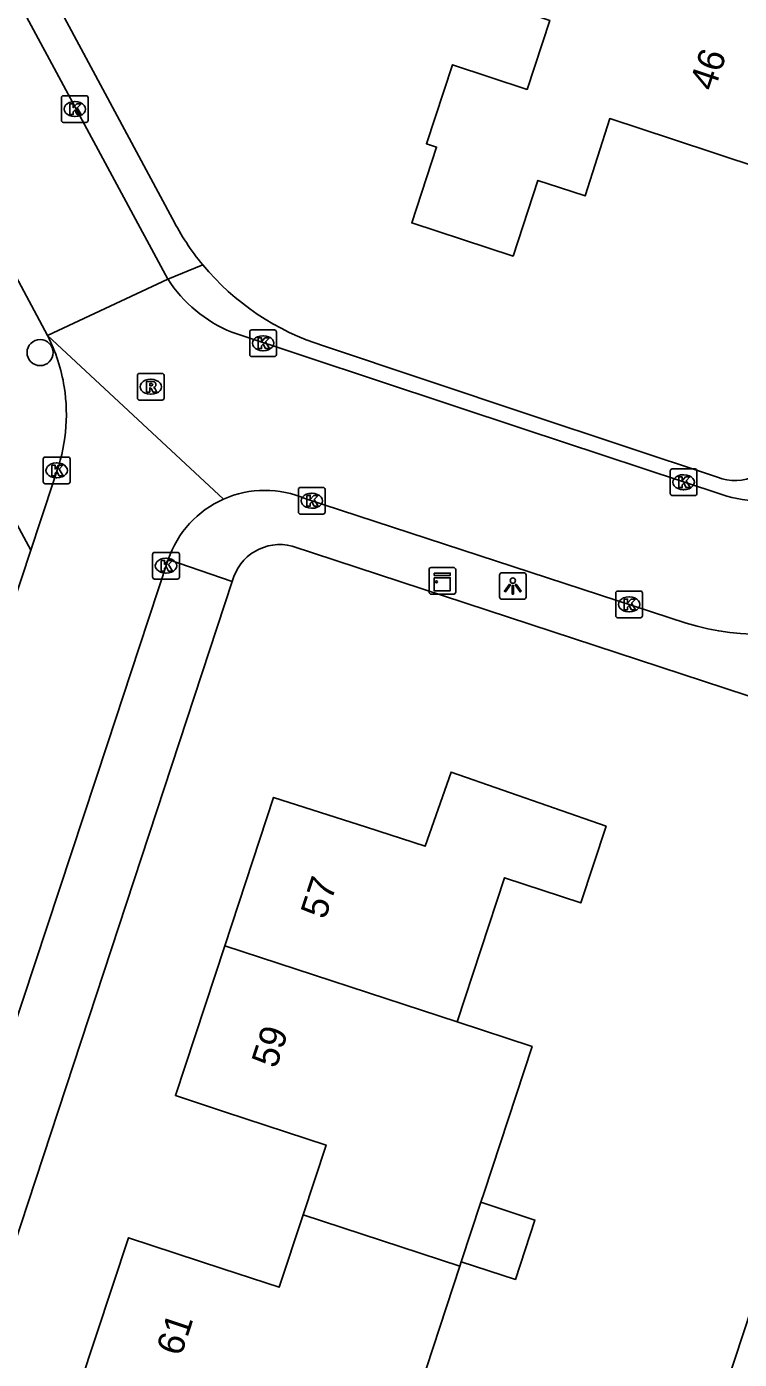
# Model space of a CAD drawing. Extents: x 157793 to 159380, y 380882 to 382313.
# Drawn here: x 159068.27 to 159094.98, y 381837.73 to 381887.69 of the extents above; entities that cross this region are included whole.
import ezdxf

# ---------------------------------------------------------------- set-up
doc = ezdxf.new("R2010")
doc.units = 0
for name, color, linetype in [('IMGEO_Boom', 7, 'Continuous'), ('IMGEO_Groenvoorziening', 7, 'Continuous'), ('IMGEO_Kast', 7, 'Continuous'), ('IMGEO_Kolk', 7, 'Continuous'), ('IMGEO_Lichtpunt', 7, 'Continuous'), ('IMGEO_Pand', 7, 'Continuous'), ('IMGEO_Pand_nummerreeks', 7, 'Continuous'), ('IMGEO_Rijbaan_lokaal_open', 7, 'Continuous'), ('IMGEO_Rioolput', 7, 'Continuous'), ('IMGEO_Voetpad_open', 7, 'Continuous')]:
    doc.layers.add(name, color=color, linetype=linetype)

msp = doc.modelspace()

# ---------------------------------------------------------------- linework, layer by layer
at = {"layer": 'IMGEO_Boom'}
msp.add_circle((159068.773, 381875.469), 0.489, dxfattribs=at)
at = {"layer": 'IMGEO_Groenvoorziening'}
msp.add_lwpolyline([(159100.945, 381860.757), (159102.25, 381860.329), (159086.702, 381813.089)], dxfattribs=at)
at = {"layer": 'IMGEO_Kast'}
for p, q in [((159083.352, 381866.488), (159083.352, 381867.329)), ((159083.352, 381867.329), (159083.352, 381866.488)), ((159083.427, 381867.413), (159084.268, 381867.413)), ((159084.268, 381867.413), (159083.427, 381867.413)), ((159084.352, 381867.338), (159084.352, 381866.497)), ((159084.352, 381866.497), (159084.352, 381867.338)), ((159084.277, 381866.413), (159083.436, 381866.413)), ((159083.436, 381866.413), (159084.277, 381866.413))]:
    msp.add_line(p, q, dxfattribs=at)
for points in [[(159083.547, 381867.203), (159084.147, 381867.203), (159084.147, 381867.118), (159083.547, 381867.118), (159083.547, 381867.203)], [(159083.547, 381867.028), (159084.147, 381867.028), (159084.147, 381866.539), (159083.547, 381866.539), (159083.547, 381867.028)]]:
    msp.add_lwpolyline(points, dxfattribs=at)
msp.add_circle((159083.631, 381866.877), 0.0377, dxfattribs=at)
for centre, start, end in [((159083.43, 381867.335), 92.4484, 184.2845), ((159083.43, 381867.335), 92.4484, 184.2845), ((159084.274, 381867.335), 2.4484, 94.2845), ((159084.274, 381867.335), 2.4484, 94.2845), ((159083.43, 381866.491), 182.4484, 274.2845), ((159083.43, 381866.491), 182.4484, 274.2845), ((159084.274, 381866.491), 272.4484, 4.2845), ((159084.274, 381866.491), 272.4484, 4.2845)]:
    msp.add_arc(centre, 0.0779, start, end, dxfattribs=at)
at = {"layer": 'IMGEO_Kolk'}
for p, q in [((159069.573, 381884.172), (159069.573, 381885.024)), ((159069.648, 381885.098), (159070.5, 381885.098)), ((159070.061, 381884.878), (159070.086, 381884.878)), ((159070.574, 381885.024), (159070.574, 381884.172)), ((159070.084, 381884.318), (159070.059, 381884.318)), ((159070.5, 381884.098), (159069.648, 381884.098)), ((159076.63, 381875.394), (159076.63, 381876.246)), ((159076.705, 381876.32), (159077.557, 381876.32)), ((159077.631, 381876.246), (159077.631, 381875.394)), ((159077.118, 381876.1), (159077.143, 381876.1)), ((159077.557, 381875.32), (159076.705, 381875.32)), ((159077.141, 381875.54), (159077.116, 381875.54)), ((159068.894, 381870.626), (159068.894, 381871.478)), ((159068.969, 381871.552), (159069.821, 381871.552)), ((159069.382, 381871.332), (159069.407, 381871.332)), ((159069.895, 381871.478), (159069.895, 381870.626)), ((159069.405, 381870.772), (159069.38, 381870.772)), ((159092.396, 381870.184), (159092.396, 381871.036)), ((159092.471, 381871.11), (159093.323, 381871.11)), ((159092.884, 381870.89), (159092.909, 381870.89)), ((159093.397, 381871.036), (159093.397, 381870.184)), ((159069.821, 381870.552), (159068.969, 381870.552)), ((159078.457, 381869.487), (159078.457, 381870.339)), ((159078.532, 381870.413), (159079.384, 381870.413)), ((159079.458, 381870.339), (159079.458, 381869.487)), ((159092.907, 381870.33), (159092.882, 381870.33)), ((159078.945, 381870.193), (159078.97, 381870.193)), ((159093.323, 381870.11), (159092.471, 381870.11)), ((159079.384, 381869.413), (159078.532, 381869.413)), ((159078.968, 381869.633), (159078.943, 381869.633)), ((159072.993, 381867.054), (159072.993, 381867.906)), ((159073.068, 381867.98), (159073.92, 381867.98)), ((159073.481, 381867.76), (159073.506, 381867.76)), ((159073.994, 381867.906), (159073.994, 381867.054)), ((159073.92, 381866.98), (159073.068, 381866.98)), ((159073.504, 381867.2), (159073.479, 381867.2)), ((159090.351, 381865.603), (159090.351, 381866.455)), ((159090.426, 381866.529), (159091.278, 381866.529)), ((159090.839, 381866.309), (159090.864, 381866.309)), ((159091.352, 381866.455), (159091.352, 381865.603)), ((159090.862, 381865.749), (159090.837, 381865.749)), ((159091.278, 381865.529), (159090.426, 381865.529))]:
    msp.add_line(p, q, dxfattribs=at)
for points in [[(159069.573, 381884.172), (159069.573, 381885.024)], [(159069.648, 381885.098), (159070.5, 381885.098)], [(159069.894, 381884.798), (159070.017, 381884.798), (159070.017, 381884.647), (159070.147, 381884.798), (159070.311, 381884.798), (159070.165, 381884.647), (159070.318, 381884.398), (159070.166, 381884.398), (159070.081, 381884.562), (159070.017, 381884.495), (159070.017, 381884.398), (159069.894, 381884.398), (159069.894, 381884.798)], [(159070.574, 381885.024), (159070.574, 381884.172)], [(159070.5, 381884.098), (159069.648, 381884.098)], [(159076.63, 381875.394), (159076.63, 381876.246)], [(159076.705, 381876.32), (159077.557, 381876.32)], [(159077.631, 381876.246), (159077.631, 381875.394)], [(159076.951, 381876.02), (159077.074, 381876.02), (159077.074, 381875.869), (159077.204, 381876.02), (159077.368, 381876.02), (159077.222, 381875.869), (159077.375, 381875.62), (159077.223, 381875.62), (159077.138, 381875.784), (159077.074, 381875.717), (159077.074, 381875.62), (159076.951, 381875.62), (159076.951, 381876.02)], [(159077.557, 381875.32), (159076.705, 381875.32)], [(159068.894, 381870.626), (159068.894, 381871.478)], [(159068.969, 381871.552), (159069.821, 381871.552)], [(159069.215, 381871.252), (159069.338, 381871.252), (159069.338, 381871.101), (159069.468, 381871.252), (159069.632, 381871.252), (159069.486, 381871.101), (159069.639, 381870.852), (159069.487, 381870.852), (159069.402, 381871.016), (159069.338, 381870.949), (159069.338, 381870.852), (159069.215, 381870.852), (159069.215, 381871.252)], [(159069.895, 381871.478), (159069.895, 381870.626)], [(159092.396, 381870.184), (159092.396, 381871.036)], [(159092.471, 381871.11), (159093.323, 381871.11)], [(159092.717, 381870.81), (159092.84, 381870.81), (159092.84, 381870.659), (159092.97, 381870.81), (159093.134, 381870.81), (159092.988, 381870.659), (159093.141, 381870.41), (159092.989, 381870.41), (159092.904, 381870.574), (159092.84, 381870.507), (159092.84, 381870.41), (159092.717, 381870.41), (159092.717, 381870.81)], [(159093.397, 381871.036), (159093.397, 381870.184)], [(159069.821, 381870.552), (159068.969, 381870.552)], [(159078.457, 381869.487), (159078.457, 381870.339)], [(159078.532, 381870.413), (159079.384, 381870.413)], [(159079.458, 381870.339), (159079.458, 381869.487)], [(159078.778, 381870.113), (159078.901, 381870.113), (159078.901, 381869.962), (159079.031, 381870.113), (159079.195, 381870.113), (159079.049, 381869.962), (159079.202, 381869.713), (159079.05, 381869.713), (159078.965, 381869.877), (159078.901, 381869.81), (159078.901, 381869.713), (159078.778, 381869.713), (159078.778, 381870.113)], [(159093.323, 381870.11), (159092.471, 381870.11)], [(159079.384, 381869.413), (159078.532, 381869.413)], [(159072.993, 381867.054), (159072.993, 381867.906)], [(159073.068, 381867.98), (159073.92, 381867.98)], [(159073.994, 381867.906), (159073.994, 381867.054)], [(159073.314, 381867.68), (159073.437, 381867.68), (159073.437, 381867.529), (159073.567, 381867.68), (159073.731, 381867.68), (159073.585, 381867.529), (159073.738, 381867.28), (159073.586, 381867.28), (159073.501, 381867.444), (159073.437, 381867.377), (159073.437, 381867.28), (159073.314, 381867.28), (159073.314, 381867.68)], [(159073.92, 381866.98), (159073.068, 381866.98)], [(159090.351, 381865.603), (159090.351, 381866.455)], [(159090.426, 381866.529), (159091.278, 381866.529)], [(159090.672, 381866.229), (159090.795, 381866.229), (159090.795, 381866.078), (159090.925, 381866.229), (159091.089, 381866.229), (159090.943, 381866.078), (159091.096, 381865.829), (159090.944, 381865.829), (159090.859, 381865.993), (159090.795, 381865.926), (159090.795, 381865.829), (159090.672, 381865.829), (159090.672, 381866.229)], [(159091.352, 381866.455), (159091.352, 381865.603)], [(159091.278, 381865.529), (159090.426, 381865.529)]]:
    msp.add_lwpolyline(points, dxfattribs=at)
for centre, start, end in [((159069.65, 381885.022), 91.552, 178.448), ((159069.65, 381885.022), 91.552, 178.448), ((159070.498, 381885.022), 1.552, 88.448), ((159070.498, 381885.022), 1.552, 88.448), ((159069.65, 381884.174), 181.552, 268.448), ((159069.65, 381884.174), 181.552, 268.448), ((159070.498, 381884.174), 271.552, 358.448), ((159070.498, 381884.174), 271.552, 358.448), ((159076.707, 381876.244), 91.552, 178.448), ((159076.707, 381876.244), 91.552, 178.448), ((159077.555, 381876.244), 1.552, 88.448), ((159077.555, 381876.244), 1.552, 88.448), ((159076.707, 381875.396), 181.552, 268.448), ((159076.707, 381875.396), 181.552, 268.448), ((159077.555, 381875.396), 271.552, 358.448), ((159077.555, 381875.396), 271.552, 358.448), ((159068.971, 381871.476), 91.552, 178.448), ((159068.971, 381871.476), 91.552, 178.448), ((159069.819, 381871.476), 1.552, 88.448), ((159069.819, 381871.476), 1.552, 88.448), ((159092.473, 381871.034), 91.552, 178.448), ((159092.473, 381871.034), 91.552, 178.448), ((159093.321, 381871.034), 1.552, 88.448), ((159093.321, 381871.034), 1.552, 88.448), ((159068.971, 381870.628), 181.552, 268.448), ((159068.971, 381870.628), 181.552, 268.448), ((159069.819, 381870.628), 271.552, 358.448), ((159069.819, 381870.628), 271.552, 358.448), ((159078.534, 381870.337), 91.552, 178.448), ((159078.534, 381870.337), 91.552, 178.448), ((159079.382, 381870.337), 1.552, 88.448), ((159079.382, 381870.337), 1.552, 88.448), ((159092.473, 381870.186), 181.552, 268.448), ((159092.473, 381870.186), 181.552, 268.448), ((159093.321, 381870.186), 271.552, 358.448), ((159093.321, 381870.186), 271.552, 358.448), ((159078.534, 381869.489), 181.552, 268.448), ((159078.534, 381869.489), 181.552, 268.448), ((159079.382, 381869.489), 271.552, 358.448), ((159079.382, 381869.489), 271.552, 358.448), ((159073.07, 381867.904), 91.552, 178.448), ((159073.07, 381867.904), 91.552, 178.448), ((159073.918, 381867.904), 1.552, 88.448), ((159073.918, 381867.904), 1.552, 88.448), ((159073.07, 381867.056), 181.552, 268.448), ((159073.07, 381867.056), 181.552, 268.448), ((159073.918, 381867.056), 271.552, 358.448), ((159073.918, 381867.056), 271.552, 358.448), ((159090.428, 381866.453), 91.552, 178.448), ((159090.428, 381866.453), 91.552, 178.448), ((159091.276, 381866.453), 1.552, 88.448), ((159091.276, 381866.453), 1.552, 88.448), ((159090.428, 381865.605), 181.552, 268.448), ((159090.428, 381865.605), 181.552, 268.448), ((159091.276, 381865.605), 271.552, 358.448), ((159091.276, 381865.605), 271.552, 358.448)]:
    msp.add_arc(centre, 0.0765, start, end, dxfattribs=at)
for centre, major_axis, ratio, start_param, end_param in [((159070.06, 381884.598), (-0.387, 0.002), 0.722429, 4.712389, 7.853982), ((159070.085, 381884.598), (-0.39, 0.002), 0.717154, 1.570796, 4.712389), ((159077.117, 381875.82), (-0.387, 0.002), 0.722429, 4.712389, 7.853982), ((159077.142, 381875.82), (-0.39, 0.002), 0.717154, 1.570796, 4.712389), ((159069.381, 381871.052), (-0.387, 0.002), 0.722429, 4.712389, 7.853982), ((159069.406, 381871.052), (-0.39, 0.002), 0.717154, 1.570796, 4.712389), ((159092.883, 381870.61), (-0.387, 0.002), 0.722429, 4.712389, 7.853982), ((159092.908, 381870.61), (-0.39, 0.002), 0.717154, 1.570796, 4.712389), ((159078.944, 381869.913), (-0.387, 0.002), 0.722429, 4.712389, 7.853982), ((159078.969, 381869.913), (-0.39, 0.002), 0.717154, 1.570796, 4.712389), ((159073.48, 381867.48), (-0.387, 0.002), 0.722429, 4.712389, 7.853982), ((159073.505, 381867.48), (-0.39, 0.002), 0.717154, 1.570796, 4.712389), ((159090.838, 381866.029), (-0.387, 0.002), 0.722429, 4.712389, 7.853982), ((159090.863, 381866.029), (-0.39, 0.002), 0.717154, 1.570796, 4.712389)]:
    msp.add_ellipse(centre, major_axis=major_axis, ratio=ratio, start_param=start_param, end_param=end_param, dxfattribs=at)
at = {"layer": 'IMGEO_Lichtpunt'}
for p, q in [((159086.896, 381867.218), (159086.088, 381867.218)), ((159086.896, 381867.218), (159086.088, 381867.218)), ((159085.994, 381867.123), (159085.994, 381866.316)), ((159085.994, 381867.123), (159085.994, 381866.316)), ((159086.99, 381866.316), (159086.99, 381867.123)), ((159086.99, 381866.316), (159086.99, 381867.123)), ((159086.088, 381866.222), (159086.896, 381866.222)), ((159086.088, 381866.222), (159086.896, 381866.222))]:
    msp.add_line(p, q, dxfattribs=at)
for points in [[(159086.368, 381866.787), (159086.407, 381866.759), (159086.219, 381866.497), (159086.181, 381866.524), (159086.368, 381866.787)], [(159086.47, 381866.739), (159086.517, 381866.739), (159086.517, 381866.417), (159086.47, 381866.417), (159086.47, 381866.739)], [(159086.58, 381866.759), (159086.618, 381866.786), (159086.805, 381866.524), (159086.766, 381866.496), (159086.58, 381866.759)]]:
    msp.add_lwpolyline(points, dxfattribs=at)
msp.add_circle((159086.493, 381866.921), 0.0994, dxfattribs=at)
for centre, start, end in [((159086.088, 381867.123), 90, 180), ((159086.088, 381867.123), 90, 180), ((159086.896, 381867.123), 0, 90), ((159086.896, 381867.123), 0, 90), ((159086.088, 381866.316), 180, 270), ((159086.088, 381866.316), 180, 270), ((159086.896, 381866.316), 270, 0), ((159086.896, 381866.316), 270, 360)]:
    msp.add_arc(centre, 0.0946, start, end, dxfattribs=at)
at = {"layer": 'IMGEO_Pand'}
for points in [[(159097.64, 381888.075), (159095.76, 381882.388), (159092.484, 381883.466), (159090.128, 381884.241), (159089.201, 381881.341), (159088.242, 381881.656), (159087.435, 381881.922), (159086.502, 381879.084), (159082.702, 381880.332), (159083.635, 381883.172), (159083.255, 381883.296), (159084.231, 381886.257), (159087.027, 381885.335), (159087.881, 381887.923), (159087.281, 381888.121), (159086.987, 381888.781), (159087.607, 381890.66), (159088.431, 381891.125)], [(159075.695, 381853.235), (159077.526, 381858.793), (159081.011, 381857.673), (159083.213, 381856.965), (159084.178, 381859.74), (159089.987, 381857.71), (159089.043, 381854.838), (159086.177, 381855.78), (159084.402, 381850.378)], [(159075.695, 381853.235), (159073.845, 381847.617), (159075.726, 381846.999), (159079.493, 381845.76), (159078.632, 381843.14)], [(159084.402, 381850.378), (159075.695, 381853.235)], [(159085.297, 381843.617), (159085.417, 381843.983), (159087.215, 381849.454), (159084.402, 381850.378)], [(159085.297, 381843.617), (159084.563, 381841.384)], [(159084.563, 381841.384), (159086.592, 381840.722), (159087.324, 381842.95), (159085.297, 381843.617)], [(159070.259, 381836.777), (159072.083, 381842.287), (159075.627, 381841.123), (159077.741, 381840.428), (159078.632, 381843.14)], [(159078.632, 381843.14), (159084.51, 381841.223)], [(159084.51, 381841.223), (159084.563, 381841.384)], [(159084.51, 381841.223), (159082.756, 381835.886), (159079.919, 381836.819), (159078.961, 381833.906)]]:
    msp.add_lwpolyline(points, dxfattribs=at)
at = {"layer": 'IMGEO_Rijbaan_lokaal_open'}
for points in [[(159073.56, 381878.227), (159064.253, 381895.494), (159062.497, 381898.752), (159061.094, 381901.355), (159055.549, 381911.689), (159052.691, 381917.017), (159047.049, 381927.532), (159044.188, 381932.865), (159038.63, 381943.225), (159036.849, 381946.544), (159036.795, 381946.644), (159023.512, 381971.403)], [(159063.572, 381886.305), (159066.46, 381880.932), (159069.055, 381876.104)], [(159073.56, 381878.227), (159069.055, 381876.104)], [(159094.327, 381870.155), (159086.918, 381872.604), (159075.959, 381876.228)], [(159069.055, 381876.104), (159075.653, 381869.976)], [(159069.333, 381870.826), (159068.783, 381869.161), (159068.421, 381868.064)], [(159078.729, 381869.988), (159092.992, 381865.331)], [(159054.581, 381826.127), (159063.051, 381851.791), (159063.998, 381854.662), (159068.421, 381868.064)], [(159059.331, 381824.531), (159060.413, 381827.81), (159062.325, 381833.606), (159065.789, 381844.104), (159067.689, 381849.865), (159071.297, 381860.799), (159072.491, 381864.418), (159073.576, 381867.707)]]:
    msp.add_lwpolyline(points, dxfattribs=at)
for centre, radius, start, end in [((159077.964, 381881.074), 5.244, 212.875, 247.5185), ((159063.119, 381873.117), 6.645, 9.2283, 26.7085), ((159063.197, 381873.153), 6.562, 339.2319, 9.0327), ((159095.677, 381873.907), 3.988, 250.2131, 341.1227), ((159077.205, 381866.47), 3.834, 66.574, 113.8731), ((159077.205, 381866.47), 3.834, 113.8774, 161.1818), ((159095.693, 381873.939), 9.022, 252.5778, 335.23)]:
    msp.add_arc(centre, radius, start, end, dxfattribs=at)
at = {"layer": 'IMGEO_Rioolput'}
for p, q in [((159072.421, 381873.761), (159072.421, 381874.613)), ((159072.496, 381874.687), (159073.348, 381874.687)), ((159072.909, 381874.467), (159072.934, 381874.467)), ((159073.422, 381874.613), (159073.422, 381873.761)), ((159072.932, 381873.907), (159072.907, 381873.907)), ((159073.348, 381873.687), (159072.496, 381873.687))]:
    msp.add_line(p, q, dxfattribs=at)
for points in [[(159072.421, 381873.761), (159072.421, 381874.613)], [(159072.496, 381874.687), (159073.348, 381874.687)], [(159073.01, 381874.385), (159072.758, 381874.387), (159072.758, 381873.987)], [(159072.936, 381874.306), (159072.882, 381874.306), (159072.882, 381874.225)], [(159072.882, 381874.225), (159072.934, 381874.225)], [(159073.422, 381874.613), (159073.422, 381873.761)], [(159072.758, 381873.987), (159072.882, 381873.987), (159072.882, 381874.149), (159072.893, 381874.149)], [(159072.94, 381874.12), (159073.011, 381873.987), (159073.151, 381873.987), (159073.086, 381874.113)], [(159073.348, 381873.687), (159072.496, 381873.687)]]:
    msp.add_lwpolyline(points, dxfattribs=at)
for centre, radius, start, end in [((159072.498, 381874.611), 0.0765, 91.552, 178.448), ((159072.498, 381874.611), 0.0765, 91.552, 178.448), ((159072.918, 381874.414), 0.19, 274.7715, 282.9687), ((159072.942, 381874.21), 0.0964, 77.0061, 93.1865), ((159072.956, 381874.267), 0.0378, 276.6634, 79.6772), ((159073.009, 381874.275), 0.109, 350.3612, 89.416), ((159073.007, 381874.275), 0.112, 277.5842, 350.9817), ((159073.346, 381874.611), 0.0765, 1.552, 88.448), ((159073.346, 381874.611), 0.0765, 1.552, 88.448), ((159072.498, 381873.763), 0.0765, 181.552, 268.448), ((159072.498, 381873.763), 0.0765, 181.552, 268.448), ((159072.892, 381874.096), 0.0533, 26.0293, 88.6989), ((159072.991, 381874.06), 0.108, 29.5134, 73.7905), ((159073.346, 381873.763), 0.0765, 271.552, 358.448), ((159073.346, 381873.763), 0.0765, 271.552, 358.448)]:
    msp.add_arc(centre, radius, start, end, dxfattribs=at)
for centre, major_axis, ratio, start_param, end_param in [((159072.908, 381874.187), (-0.387, 0.002), 0.722429, 4.712389, 7.853982), ((159072.933, 381874.187), (-0.39, 0.002), 0.717154, 1.570796, 4.712389)]:
    msp.add_ellipse(centre, major_axis=major_axis, ratio=ratio, start_param=start_param, end_param=end_param, dxfattribs=at)
at = {"layer": 'IMGEO_Voetpad_open'}
for points in [[(159025.575, 381970.098), (159029.284, 381963.195), (159036.342, 381950.061), (159037.883, 381947.194), (159073.734, 381880.482)], [(159074.871, 381878.76), (159073.56, 381878.227)], [(159079.402, 381875.72), (159087.1, 381873.15), (159094.163, 381870.797)], [(159068.421, 381868.064), (159067.636, 381869.523)], [(159100.945, 381860.757), (159078.224, 381868.217)], [(159073.576, 381867.707), (159075.974, 381866.892)], [(159075.974, 381866.892), (159059.531, 381816.868)]]:
    msp.add_lwpolyline(points, dxfattribs=at)
for centre, radius, start, end in [((159082.306, 381884.906), 9.647, 207.2961, 219.5758), ((159082.259, 381884.875), 9.59, 219.6134, 252.6686), ((159094.813, 381872.396), 1.726, 247.8681, 346.1258), ((159077.769, 381866.417), 1.857, 75.8109, 165.1758)]:
    msp.add_arc(centre, radius, start, end, dxfattribs=at)

# ---------------------------------------------------------------- texts
at = {"layer": 'IMGEO_Pand_nummerreeks'}
for s, rotation, p in [('46', 71.7057, (159094.046, 381885.231)), ('57', 71.7698, (159079.462, 381854.189)), ('59', 71.7687, (159077.622, 381848.601)), ('61', 71.6877, (159074.056, 381837.81))]:
    msp.add_text(s, height=1, rotation=rotation, dxfattribs=at).set_placement(p)

doc.saveas('drawing.dxf')
